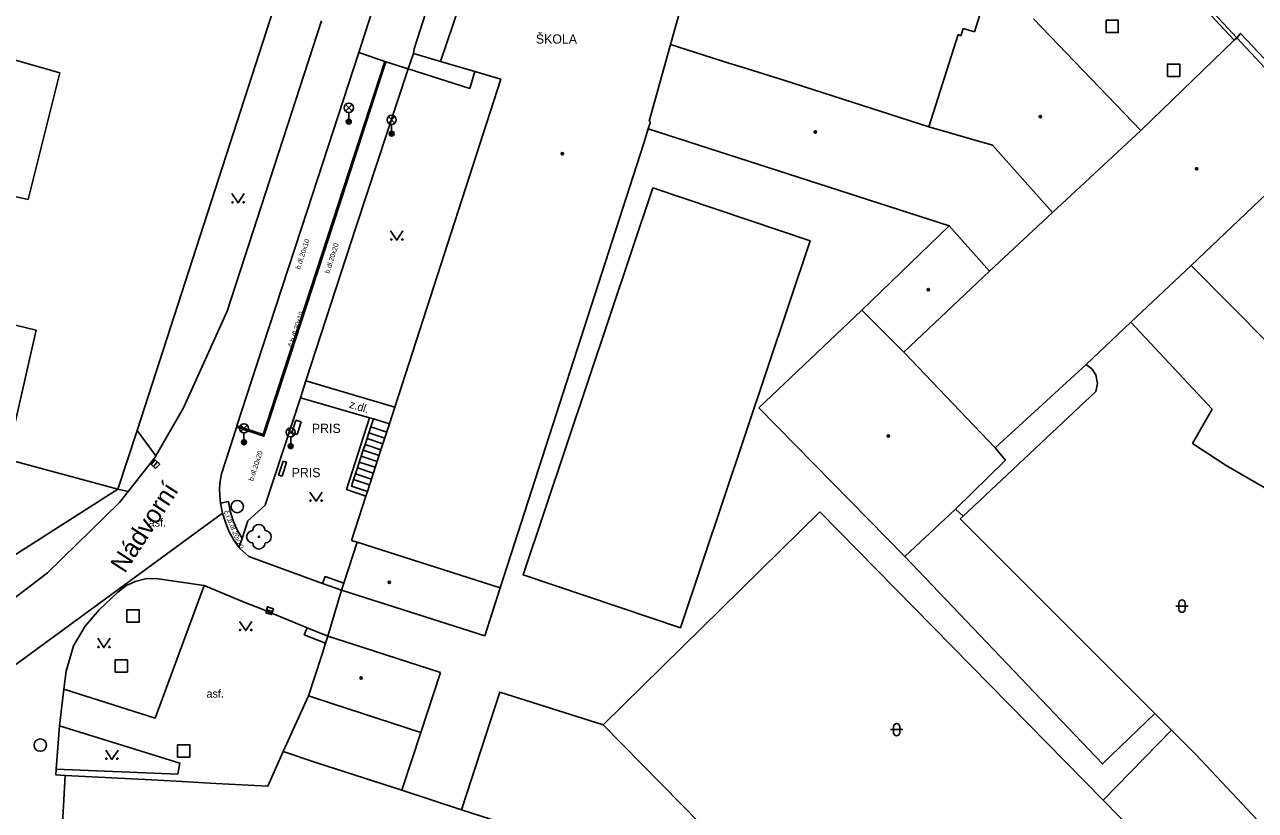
# Model space of a CAD drawing. Extents: x -598932 to -598196, y -1162207 to -1161504.
# Drawn here: x -598849.5 to -598749.6, y -1161638.8 to -1161575 of the extents above; entities that cross this region are included whole.
import ezdxf

# ---------------------------------------------------------------- set-up
doc = ezdxf.new("R2010")
doc.units = 0
for name, color, linetype in [('DOP - rozhrani ploch obecne', 7, 'Continuous'), ('Level 22', 7, 'Continuous'), ('Level 26', 7, 'Continuous'), ('Level 27', 7, 'Continuous'), ('Level 33', 7, 'Continuous'), ('Level 36', 7, 'Continuous'), ('Level 39', 7, 'Continuous'), ('silnoproud - povrch.  znaky a  RIS  skut. velikost', 7, 'Continuous'), ('specificka linie pasportu komunikaci', 7, 'Continuous'), ('TM - budovy zdene_ betonove - VP', 7, 'Continuous'), ('TM - chodniky - VP', 7, 'Continuous'), ('TM - komunikace - VP', 7, 'Continuous'), ('TM - letecke snimky - pomocna linie', 7, 'Continuous'), ('TM - plot dreveny_ kovovy - VP', 7, 'Continuous'), ('TM - plot zdeny_ ohradni zed - VP', 7, 'Continuous'), ('TM - popis objektu', 7, 'Continuous'), ('TM - popis povrchu', 7, 'Continuous'), ('TM - rozhrani mezi zpev. plochami mezi sebou - VP', 7, 'Continuous'), ('TM - rozhrani ploch obecne - VP', 7, 'Continuous'), ('TM - schody - VP', 7, 'Continuous'), ('TM - vjezd na pozemek', 7, 'Continuous'), ('TM - zabradli - VP', 7, 'Continuous'), ('ulice', 7, 'Continuous')]:
    doc.layers.add(name, color=color, linetype=linetype)

msp = doc.modelspace()

# ---------------------------------------------------------------- linework, layer by layer
at = {"layer": 'DOP - rozhrani ploch obecne'}
for points in [[(-598762.87, -1161603), (-598763.32, -1161602.65)], [(-598762.55, -1161603.48), (-598762.87, -1161603)], [(-598762.42, -1161604.18), (-598762.55, -1161603.48)], [(-598773.32, -1161614.96), (-598762.56, -1161604.82)], [(-598762.56, -1161604.82), (-598762.42, -1161604.18)], [(-598773.32, -1161614.96), (-598773.95, -1161614.39)], [(-598773.55, -1161615.18), (-598773.32, -1161614.96)], [(-598754.4, -1161634.33), (-598756.4, -1161632.33), (-598757.76, -1161630.97), (-598773.55, -1161615.18)], [(-598748.19, -1161640.93), (-598754.4, -1161634.33)]]:
    msp.add_lwpolyline(points, dxfattribs=at)
at = {"layer": 'Level 22'}
msp.add_circle((-598830.51, -1161616.63), 0.05, dxfattribs=at)
for centre, start, end in [((-598830.51, -1161616.13), 0, 180), ((-598831.01, -1161616.63), 90, 270), ((-598830.01, -1161616.63), 270, 90), ((-598830.51, -1161617.13), 180, 0)]:
    msp.add_arc(centre, 0.5, start, end, dxfattribs=at)
at = {"layer": 'Level 26'}
for points in [[(-598761.72, -1161575.69), (-598760.72, -1161575.69), (-598760.72, -1161574.69), (-598761.72, -1161574.69)], [(-598756.73, -1161579.25), (-598755.73, -1161579.25), (-598755.73, -1161578.25), (-598756.73, -1161578.25)], [(-598841.23, -1161623.56), (-598840.23, -1161623.56), (-598840.23, -1161622.56), (-598841.23, -1161622.56)], [(-598842.19, -1161627.62), (-598841.19, -1161627.62), (-598841.19, -1161626.62), (-598842.19, -1161626.62)], [(-598837.11, -1161634.52), (-598836.11, -1161634.52), (-598836.11, -1161633.52), (-598837.11, -1161633.52)]]:
    msp.add_lwpolyline(points, close=True, dxfattribs=at)
at = {"layer": 'Level 27'}
for p, q in [((-598839.079, -1161610.924), (-598838.74, -1161610.556)), ((-598829.878, -1161622.555), (-598829.402, -1161622.705))]:
    msp.add_line(p, q, dxfattribs=at)
for points in [[(-598838.896, -1161611.093), (-598838.557, -1161610.726), (-598838.924, -1161610.387), (-598839.263, -1161610.754)], [(-598829.954, -1161622.793), (-598829.477, -1161622.944), (-598829.326, -1161622.467), (-598829.803, -1161622.316)]]:
    msp.add_lwpolyline(points, close=True, dxfattribs=at)
for centre in [(-598832.27, -1161614.18), (-598848.26, -1161633.54)]:
    msp.add_circle(centre, 0.5, dxfattribs=at)
at = {"layer": 'Level 33'}
for p, q in [((-598823.475, -1161582.06), (-598822.945, -1161581.53)), ((-598823.475, -1161581.53), (-598822.945, -1161582.06)), ((-598823.21, -1161582.17), (-598823.21, -1161582.92)), ((-598819.995, -1161583.04), (-598819.465, -1161582.51)), ((-598819.995, -1161582.51), (-598819.465, -1161583.04)), ((-598819.73, -1161583.15), (-598819.73, -1161583.9)), ((-598831.985, -1161608.09), (-598831.455, -1161607.56)), ((-598831.985, -1161607.56), (-598831.455, -1161608.09)), ((-598828.195, -1161608.41), (-598827.665, -1161607.88)), ((-598828.195, -1161607.88), (-598827.665, -1161608.41)), ((-598831.72, -1161608.2), (-598831.72, -1161608.95)), ((-598827.93, -1161608.52), (-598827.93, -1161609.27))]:
    msp.add_line(p, q, dxfattribs=at)
for centre, radius in [((-598823.21, -1161581.795), 0.375), ((-598823.21, -1161582.92), 0.2), ((-598823.21, -1161582.92), 0.145), ((-598823.21, -1161582.92), 0.0876), ((-598819.73, -1161582.775), 0.375), ((-598819.73, -1161583.9), 0.2), ((-598819.73, -1161583.9), 0.145), ((-598819.73, -1161583.9), 0.0876), ((-598831.72, -1161607.825), 0.375), ((-598827.93, -1161608.145), 0.375), ((-598831.72, -1161608.95), 0.2), ((-598831.72, -1161608.95), 0.145), ((-598831.72, -1161608.95), 0.0876), ((-598827.93, -1161609.27), 0.2), ((-598827.93, -1161609.27), 0.145), ((-598827.93, -1161609.27), 0.0876)]:
    msp.add_circle(centre, radius, dxfattribs=at)
at = {"layer": 'Level 36'}
for p, q in [((-598756.046, -1161622.256), (-598755.046, -1161622.256)), ((-598755.796, -1161622.006), (-598755.796, -1161622.506)), ((-598755.296, -1161622.006), (-598755.296, -1161622.506)), ((-598779.226, -1161632.286), (-598778.226, -1161632.286)), ((-598778.976, -1161632.036), (-598778.976, -1161632.536)), ((-598778.476, -1161632.036), (-598778.476, -1161632.536))]:
    msp.add_line(p, q, dxfattribs=at)
for points in [[(-598832.7, -1161588.77), (-598832.2, -1161589.52), (-598831.7, -1161588.77)], [(-598819.81, -1161591.79), (-598819.31, -1161592.54), (-598818.81, -1161591.79)], [(-598826.37, -1161613), (-598825.87, -1161613.75), (-598825.37, -1161613)], [(-598832.08, -1161623.5), (-598831.58, -1161624.25), (-598831.08, -1161623.5)], [(-598843.59, -1161624.87), (-598843.09, -1161625.62), (-598842.59, -1161624.87)], [(-598842.95, -1161633.95), (-598842.45, -1161634.7), (-598841.95, -1161633.95)]]:
    msp.add_lwpolyline(points, dxfattribs=at)
for centre in [(-598832.65, -1161589.47), (-598831.751, -1161589.47), (-598819.76, -1161592.49), (-598818.861, -1161592.49), (-598826.32, -1161613.7), (-598825.421, -1161613.7), (-598832.03, -1161624.2), (-598831.131, -1161624.2), (-598843.54, -1161625.57), (-598842.641, -1161625.57), (-598842.9, -1161634.65), (-598842.001, -1161634.65)]:
    msp.add_circle(centre, 0.05, dxfattribs=at)
for centre, start, end in [((-598755.546, -1161622.006), 0, 180), ((-598755.546, -1161622.506), 180, 0), ((-598778.726, -1161632.036), 0, 180), ((-598778.726, -1161632.536), 180, 0)]:
    msp.add_arc(centre, 0.25, start, end, dxfattribs=at)
at = {"layer": 'Level 39'}
for centre, radius in [((-598767.05, -1161582.51), 0.09), ((-598767.05, -1161582.51), 0.0398), ((-598785.32, -1161583.77), 0.09), ((-598785.32, -1161583.77), 0.0398), ((-598805.87, -1161585.52), 0.09), ((-598805.87, -1161585.52), 0.0398), ((-598754.36, -1161586.75), 0.09), ((-598754.36, -1161586.75), 0.0398), ((-598776.15, -1161596.56), 0.09), ((-598776.15, -1161596.56), 0.0398), ((-598779.4, -1161608.45), 0.09), ((-598779.4, -1161608.45), 0.0398), ((-598819.92, -1161620.32), 0.09), ((-598819.92, -1161620.32), 0.0398), ((-598822.21, -1161628.09), 0.09), ((-598822.21, -1161628.09), 0.0398)]:
    msp.add_circle(centre, radius, dxfattribs=at)
at = {"layer": 'silnoproud - povrch.  znaky a  RIS  skut. velikost'}
for points in [[(-598827.84, -1161608.18), (-598827.51, -1161607.16)], [(-598827.51, -1161607.16), (-598827.08, -1161607.3)], [(-598827.08, -1161607.3), (-598827.41, -1161608.32)], [(-598827.41, -1161608.32), (-598827.84, -1161608.18)], [(-598828.92, -1161611.63), (-598828.55, -1161610.49)], [(-598828.26, -1161610.58), (-598828.63, -1161611.72)], [(-598828.55, -1161610.49), (-598828.26, -1161610.58)], [(-598828.63, -1161611.72), (-598828.92, -1161611.63)]]:
    msp.add_lwpolyline(points, dxfattribs=at)
at = {"layer": 'specificka linie pasportu komunikaci'}
for points in [[(-598817.96, -1161577.4), (-598818.4, -1161578.64)], [(-598841.13, -1161612.96), (-598841.96, -1161612.75)], [(-598833.46, -1161614.71), (-598855.13, -1161630.54)]]:
    msp.add_lwpolyline(points, dxfattribs=at)
at = {"layer": 'TM - budovy zdene_ betonove - VP'}
for points in [[(-598815.75, -1161578.05), (-598812.17, -1161567.39)], [(-598795.99, -1161572.78), (-598797.08, -1161576.67)], [(-598772.41, -1161575.63), (-598771.64, -1161573.23)], [(-598817.9, -1161577.02), (-598816.98, -1161574.13)], [(-598767.62, -1161574.57), (-598758.9, -1161583.64)], [(-598773.73, -1161575.85), (-598776.12, -1161583.35)], [(-598773.73, -1161575.85), (-598773.51, -1161575.95)], [(-598773.33, -1161575.35), (-598773.51, -1161575.95)], [(-598772.41, -1161575.63), (-598773.33, -1161575.35)], [(-598797.08, -1161576.67), (-598798.36, -1161581.22)], [(-598792.34, -1161578.18), (-598797.08, -1161576.67)], [(-598758.9, -1161583.64), (-598751.31, -1161576.32)], [(-598751.31, -1161576.32), (-598751.1, -1161576.11)], [(-598751.1, -1161576.11), (-598745.41, -1161582.22)], [(-598851.63, -1161577.55), (-598846.68, -1161578.95)], [(-598817.96, -1161577.4), (-598817.9, -1161577.02)], [(-598815.75, -1161578.05), (-598817.96, -1161577.4)], [(-598812.98, -1161578.85), (-598815.75, -1161578.05)], [(-598810.86, -1161579.47), (-598812.98, -1161578.85)], [(-598791.27, -1161578.5), (-598792.34, -1161578.18)], [(-598787.81, -1161579.58), (-598791.27, -1161578.5)], [(-598846.68, -1161578.95), (-598849.25, -1161589.24)], [(-598819.47, -1161606.11), (-598810.86, -1161579.47)], [(-598776.12, -1161583.35), (-598787.81, -1161579.58)], [(-598798.36, -1161581.22), (-598798.83, -1161582.88)], [(-598798.83, -1161582.88), (-598798.72, -1161582.95)], [(-598798.91, -1161583.5), (-598799.25, -1161584.67)], [(-598798.72, -1161582.95), (-598798.91, -1161583.5)], [(-598798.91, -1161583.5), (-598774.45, -1161591.39)], [(-598770.95, -1161584.84), (-598776.12, -1161583.35)], [(-598758.9, -1161583.64), (-598766.07, -1161590.3)], [(-598799.25, -1161584.67), (-598810.91, -1161620.77)], [(-598766.07, -1161590.3), (-598770.95, -1161584.84)], [(-598743.71, -1161584.04), (-598754.81, -1161594.61)], [(-598849.25, -1161589.24), (-598851.44, -1161588.77)], [(-598771.17, -1161595.05), (-598766.07, -1161590.3)], [(-598781.55, -1161598.22), (-598774.45, -1161591.39)], [(-598774.45, -1161591.39), (-598771.17, -1161595.05)], [(-598754.81, -1161594.61), (-598759.71, -1161599.2)], [(-598754.81, -1161594.61), (-598748.53, -1161600.93)], [(-598771.17, -1161595.05), (-598778.14, -1161601.63)], [(-598852.54, -1161598.9), (-598848.61, -1161599.84)], [(-598789.91, -1161606.16), (-598781.55, -1161598.22)], [(-598778.14, -1161601.63), (-598781.55, -1161598.22)], [(-598848.61, -1161599.84), (-598850.97, -1161610.32)], [(-598759.71, -1161599.2), (-598763.32, -1161602.65)], [(-598753.1, -1161606.27), (-598759.71, -1161599.2)], [(-598778.14, -1161601.63), (-598770.71, -1161609.42)], [(-598763.32, -1161602.65), (-598770.71, -1161609.42)], [(-598819.91, -1161607.45), (-598819.47, -1161606.11)], [(-598778.06, -1161618.24), (-598789.91, -1161606.16)], [(-598754.69, -1161609.05), (-598753.1, -1161606.27)], [(-598820.6, -1161609.57), (-598819.91, -1161607.45)], [(-598821.7, -1161612.95), (-598820.6, -1161609.57)], [(-598770.71, -1161609.42), (-598769.87, -1161610.42)], [(-598751.96, -1161610.84), (-598754.69, -1161609.05)], [(-598769.87, -1161610.42), (-598773.95, -1161614.39)], [(-598745.86, -1161614.35), (-598751.96, -1161610.84)], [(-598822.99, -1161616.92), (-598821.82, -1161613.33)], [(-598821.82, -1161613.33), (-598821.7, -1161612.95)], [(-598773.95, -1161614.39), (-598778.06, -1161618.24)], [(-598822.53, -1161617.07), (-598823.61, -1161620.4)], [(-598822.53, -1161617.07), (-598822.99, -1161616.92)], [(-598810.91, -1161620.77), (-598822.53, -1161617.07)], [(-598823.61, -1161620.4), (-598823.8, -1161620.97)], [(-598812.17, -1161624.68), (-598810.91, -1161620.77)], [(-598823.8, -1161620.97), (-598812.17, -1161624.68)], [(-598825.09, -1161625.27), (-598824.91, -1161624.7)], [(-598824.91, -1161624.7), (-598822.8, -1161625.38)], [(-598825.4, -1161626.23), (-598825.09, -1161625.27)], [(-598822.8, -1161625.38), (-598815.75, -1161627.66)], [(-598825.97, -1161627.98), (-598825.4, -1161626.23)], [(-598815.75, -1161627.66), (-598817.36, -1161632.53)], [(-598826.47, -1161629.55), (-598825.97, -1161627.98)], [(-598824.51, -1161630.19), (-598826.47, -1161629.55)], [(-598817.36, -1161632.53), (-598824.51, -1161630.19)], [(-598829.78, -1161636.87), (-598828.54, -1161634.07)], [(-598828.54, -1161634.07), (-598825.81, -1161634.98)], [(-598825.81, -1161634.98), (-598818.91, -1161637.21), (-598814.05, -1161638.79), (-598802.29, -1161642.59)], [(-598846.67, -1161643.82), (-598846.25, -1161636)], [(-598846.25, -1161636), (-598839.22, -1161636.37)], [(-598839.22, -1161636.37), (-598837.22, -1161636.47)], [(-598837.22, -1161636.47), (-598834.02, -1161636.65)], [(-598834.02, -1161636.65), (-598829.78, -1161636.87)]]:
    msp.add_lwpolyline(points, dxfattribs=at)
at = {"layer": 'TM - chodniky - VP'}
for points in [[(-598826.69, -1161603.96), (-598822.6, -1161591.43), (-598818.4, -1161578.64), (-598820.2, -1161578.06), (-598820.29, -1161578.03)], [(-598818.4, -1161578.64), (-598813.39, -1161580.22), (-598812.98, -1161578.85)], [(-598826.69, -1161603.96), (-598819.47, -1161606.11)], [(-598830, -1161614.07), (-598827.12, -1161605.35)], [(-598821.52, -1161606.96), (-598827.12, -1161605.35)], [(-598821.57, -1161608.19), (-598821.41, -1161607.71)], [(-598821.2, -1161607.06), (-598821.52, -1161606.96)], [(-598821.41, -1161607.71), (-598821.2, -1161607.06)], [(-598819.91, -1161607.45), (-598821.2, -1161607.06)], [(-598838.88, -1161610.06), (-598840.39, -1161608.01)], [(-598821.89, -1161609.14), (-598821.73, -1161608.66)], [(-598821.73, -1161608.66), (-598821.57, -1161608.19)], [(-598822.2, -1161610.09), (-598822.04, -1161609.61)], [(-598822.04, -1161609.61), (-598821.89, -1161609.14)], [(-598822.51, -1161611.03), (-598822.36, -1161610.56)], [(-598822.36, -1161610.56), (-598822.2, -1161610.09)], [(-598822.83, -1161611.98), (-598822.67, -1161611.51)], [(-598822.67, -1161611.51), (-598822.51, -1161611.03)], [(-598821.7, -1161612.95), (-598823, -1161612.51), (-598822.83, -1161611.98)], [(-598830, -1161614.07), (-598831.42, -1161615.34), (-598831.88, -1161616.77), (-598832.13, -1161617.5)], [(-598846.36, -1161628.99), (-598838.94, -1161631.36), (-598834.96, -1161620.59)], [(-598846.7, -1161631.99), (-598836.92, -1161635.02), (-598837.1, -1161635.9), (-598846.98, -1161635.51)]]:
    msp.add_lwpolyline(points, dxfattribs=at)
at = {"layer": 'TM - komunikace - VP'}
for points in [[(-598814.05, -1161551.55), (-598814.83, -1161553.84), (-598816.01, -1161557.44), (-598822.4, -1161577.31)], [(-598838.88, -1161610.06), (-598836.63, -1161606.15), (-598833.1, -1161598.31), (-598825.43, -1161574.74)], [(-598820.29, -1161578.03), (-598822.4, -1161577.31)], [(-598832.29, -1161607.62), (-598830.17, -1161608.33), (-598828.57, -1161603.39), (-598824.47, -1161590.9), (-598820.29, -1161578.03)], [(-598833.54, -1161611.52), (-598832.58, -1161608.51), (-598832.32, -1161607.72), (-598832.29, -1161607.62)], [(-598889.58, -1161663.2), (-598882.52, -1161652.07), (-598882.13, -1161651.46), (-598876.46, -1161643.78), (-598875.41, -1161642.37), (-598867.86, -1161634.33), (-598861.13, -1161628.76), (-598855.42, -1161625.45), (-598847.69, -1161619.55), (-598841.83, -1161613.85), (-598841.13, -1161612.96), (-598838.94, -1161610.17), (-598838.88, -1161610.06)], [(-598833.62, -1161613.89), (-598833.69, -1161613.3), (-598833.7, -1161612.7), (-598833.65, -1161612.11), (-598833.54, -1161611.52)], [(-598833.58, -1161614.17), (-598833.62, -1161613.89)], [(-598833.52, -1161614.44), (-598833.58, -1161614.17)], [(-598833.46, -1161614.71), (-598833.52, -1161614.44)], [(-598832.13, -1161617.5), (-598832.57, -1161616.86), (-598832.94, -1161616.17), (-598833.23, -1161615.45), (-598833.46, -1161614.71)], [(-598831.33, -1161618.23), (-598832.06, -1161617.57), (-598832.13, -1161617.5)], [(-598831.33, -1161618.23), (-598825.34, -1161620.43)], [(-598842, -1161621.14), (-598841.32, -1161620.62), (-598840.55, -1161620.25), (-598839.72, -1161620.05), (-598838.87, -1161620.02)], [(-598834.96, -1161620.59), (-598838.87, -1161620.02)], [(-598831.51, -1161622.01), (-598834.96, -1161620.59)], [(-598825.34, -1161620.43), (-598823.8, -1161620.97)], [(-598843.48, -1161622.55), (-598842, -1161621.14)], [(-598846.36, -1161628.99), (-598846.17, -1161627.54), (-598845.56, -1161625.48), (-598844.62, -1161623.88), (-598843.48, -1161622.55)], [(-598830.52, -1161622.41), (-598831.51, -1161622.01)], [(-598826.6, -1161624.02), (-598830.52, -1161622.41)], [(-598824.91, -1161624.7), (-598826.6, -1161624.02)], [(-598846.36, -1161628.99), (-598846.7, -1161631.99)], [(-598846.7, -1161631.99), (-598846.98, -1161635.51)], [(-598846.98, -1161635.51), (-598847.01, -1161635.95), (-598846.25, -1161636)]]:
    msp.add_lwpolyline(points, dxfattribs=at)
at = {"layer": 'TM - letecke snimky - pomocna linie'}
for points in [[(-598798.52, -1161588.31), (-598785.74, -1161592.6), (-598796.28, -1161624.01), (-598809.06, -1161619.73), (-598798.52, -1161588.31)], [(-598784.95, -1161614.59), (-598761.94, -1161638.01), (-598758.05, -1161641.98), (-598775.66, -1161659.27), (-598802.56, -1161631.89), (-598784.95, -1161614.59)], [(-598778.06, -1161618.24), (-598762.01, -1161635.07), (-598757.76, -1161630.97)], [(-598802.56, -1161631.89), (-598810.94, -1161629.24), (-598814.05, -1161638.79)], [(-598817.36, -1161632.53), (-598818.91, -1161637.21)], [(-598761.94, -1161638.01), (-598756.4, -1161632.33)]]:
    msp.add_lwpolyline(points, dxfattribs=at)
at = {"layer": 'TM - plot dreveny_ kovovy - VP'}
msp.add_lwpolyline([(-598828.54, -1161634.07), (-598826.47, -1161629.55)], dxfattribs=at)
at = {"layer": 'TM - plot zdeny_ ohradni zed - VP'}
for points in [[(-598828.09, -1161569.96), (-598828.67, -1161571.75), (-598840.39, -1161608.01)], [(-598840.39, -1161608.01), (-598841.96, -1161612.75)], [(-598841.96, -1161612.75), (-598850.97, -1161610.32)], [(-598841.96, -1161612.75), (-598875.87, -1161634.42)]]:
    msp.add_lwpolyline(points, dxfattribs=at)
at = {"layer": 'TM - rozhrani mezi zpev. plochami mezi sebou - VP'}
for points in [[(-598832.29, -1161607.62), (-598830.68, -1161602.65), (-598826.6, -1161590.17), (-598822.4, -1161577.31)], [(-598820.2, -1161578.06), (-598824.37, -1161590.93), (-598828.47, -1161603.42), (-598830.11, -1161608.46), (-598832.32, -1161607.72)], [(-598827.12, -1161605.35), (-598826.69, -1161603.96)], [(-598832.98, -1161613.77), (-598833.62, -1161613.89)], [(-598832.98, -1161613.77), (-598832.83, -1161614.56), (-598832.6, -1161615.33), (-598832.28, -1161616.07), (-598831.88, -1161616.77)]]:
    msp.add_lwpolyline(points, dxfattribs=at)
at = {"layer": 'TM - rozhrani ploch obecne - VP'}
for points in [[(-598751.31, -1161576.32), (-598764.24, -1161562.42), (-598768.12, -1161559.11)], [(-598751.1, -1161576.11), (-598764.03, -1161562.2), (-598767.24, -1161559.47)], [(-598751.1, -1161576.11), (-598750.79, -1161575.76), (-598745.03, -1161581.86)], [(-598821.52, -1161606.96), (-598823.39, -1161612.8), (-598821.82, -1161613.33)], [(-598825.34, -1161620.43), (-598825.14, -1161619.86), (-598823.61, -1161620.4)], [(-598825.09, -1161625.27), (-598826.83, -1161624.58), (-598826.6, -1161624.02)]]:
    msp.add_lwpolyline(points, dxfattribs=at)
at = {"layer": 'TM - schody - VP'}
for points in [[(-598820.13, -1161608.14), (-598821.41, -1161607.71)], [(-598820.44, -1161609.09), (-598821.73, -1161608.66)], [(-598820.29, -1161608.62), (-598821.57, -1161608.19)], [(-598820.75, -1161610.04), (-598822.04, -1161609.61)], [(-598820.6, -1161609.57), (-598821.89, -1161609.14)], [(-598821.06, -1161610.99), (-598822.36, -1161610.56)], [(-598820.91, -1161610.52), (-598822.2, -1161610.09)], [(-598821.37, -1161611.95), (-598822.67, -1161611.51)], [(-598821.22, -1161611.46), (-598822.51, -1161611.03)], [(-598821.53, -1161612.42), (-598822.83, -1161611.98)]]:
    msp.add_lwpolyline(points, dxfattribs=at)
at = {"layer": 'TM - vjezd na pozemek'}
msp.add_lwpolyline([(-598823.8, -1161620.97), (-598824.91, -1161624.7)], dxfattribs=at)
at = {"layer": 'TM - zabradli - VP'}
msp.add_lwpolyline([(-598818.4, -1161578.64), (-598813.39, -1161580.22), (-598812.98, -1161578.85)], dxfattribs=at)

# ---------------------------------------------------------------- texts
at = {"layer": 'TM - popis objektu'}
for s, p in [('ŠKOLA', (-598808.02, -1161576.59)), ('PRIS', (-598826.21, -1161608.2)), ('PRIS', (-598827.85, -1161611.79))]:
    msp.add_text(s, height=0.75, dxfattribs=at).set_placement(p)
at = {"layer": 'TM - popis povrchu'}
for s, height, rotation, p in [('b.dl.20x10', 0.4, 72.12949, (-598827.17, -1161594.95)), ('b.dl.20x20', 0.4, 72.12177, (-598824.8, -1161595.29)), ('č.b.dl.20x10', 0.4, 71.75941, (-598827.78, -1161601.25)), ('z.dl.', 0.65, 343, (-598823.22, -1161606.14)), ('b.dl.20x20', 0.4, 72.12177, (-598830.98, -1161612.14)), ('č.r.b.dl.20x10', 0.4, 293, (-598833.38, -1161614.59))]:
    msp.add_text(s, height=height, rotation=rotation, dxfattribs=at).set_placement(p)
for p in [(-598839.46, -1161615.8), (-598834.76, -1161629.69)]:
    msp.add_text('asf.', height=0.65, dxfattribs=at).set_placement(p)
at = {"layer": 'ulice'}
msp.add_text('Nádvorní', height=1.5, rotation=56.98177, dxfattribs=at).set_placement((-598841.403, -1161619.663))

doc.saveas('drawing.dxf')
